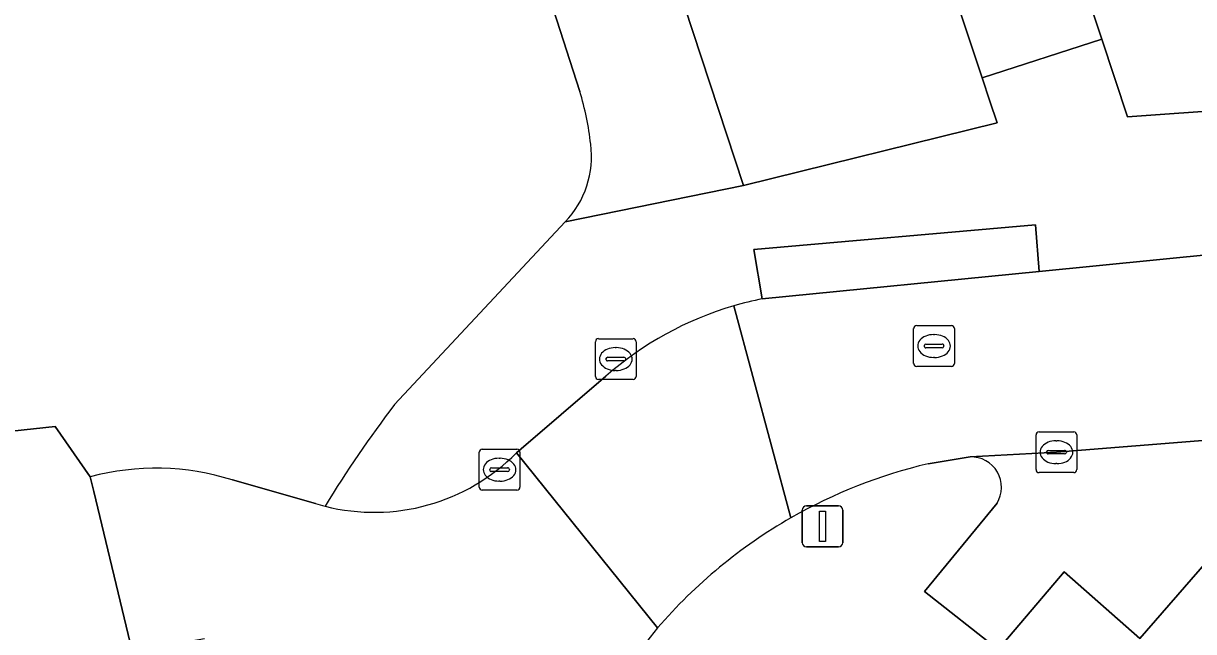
# Model space of a CAD drawing. Extents: x 159262 to 160143, y 383399 to 384319.
# Drawn here: x 159630.85 to 159659.54, y 383778.34 to 383793.24 of the extents above; entities that cross this region are included whole.
import ezdxf

# ---------------------------------------------------------------- set-up
doc = ezdxf.new("R2010")
doc.units = 0
for name, color, linetype in [('IMGEO_Erf', 7, 'Continuous'), ('IMGEO_Kolk', 7, 'Continuous'), ('IMGEO_Lichtmast', 7, 'Continuous'), ('IMGEO_Parkeervlak_open', 7, 'Continuous'), ('IMGEO_Rijbaan_lokaal_open', 7, 'Continuous'), ('IMGEO_Rioolput', 7, 'Continuous'), ('IMGEO_Voetpad_open', 7, 'Continuous')]:
    doc.layers.add(name, color=color, linetype=linetype)

msp = doc.modelspace()

# ---------------------------------------------------------------- linework, layer by layer
at = {"layer": 'IMGEO_Erf'}
msp.add_lwpolyline([(159652.536, 383825.071), (159650.805, 383830.287), (159649.075, 383835.503), (159647.296, 383840.865), (159641.977, 383839.1), (159657.295, 383792.854), (159657.925, 383790.956), (159665.725, 383791.51), (159664.817, 383794.247), (159662.966, 383793.633), (159661.187, 383798.995), (159659.457, 383804.21), (159657.727, 383809.425), (159655.996, 383814.641), (159654.266, 383819.856)], close=True, dxfattribs=at)
msp.add_lwpolyline([(159629.001, 383775.267), (159633.827, 383776.573), (159633.517, 383777.856), (159632.571, 383781.773), (159632.485, 383782.13), (159631.623, 383783.36), (159624.332, 383782.581)], dxfattribs=at)
at = {"layer": 'IMGEO_Kolk'}
for p, q in [((159644.873, 383784.59), (159644.873, 383785.442)), ((159644.948, 383785.516), (159645.8, 383785.516)), ((159645.874, 383785.442), (159645.874, 383784.59)), ((159645.175, 383785.059), (159645.573, 383785.059)), ((159645.361, 383785.296), (159645.386, 383785.296)), ((159645.132, 383785.01), (159645.132, 383785.022)), ((159645.57, 383784.973), (159645.172, 383784.973)), ((159645.616, 383785.022), (159645.616, 383785.01)), ((159645.8, 383784.516), (159644.948, 383784.516)), ((159645.384, 383784.736), (159645.359, 383784.736)), ((159655.679, 383782.307), (159655.679, 383783.159)), ((159655.754, 383783.233), (159656.606, 383783.233)), ((159656.68, 383783.159), (159656.68, 383782.307)), ((159642.022, 383781.879), (159642.022, 383782.731)), ((159642.097, 383782.805), (159642.949, 383782.805)), ((159643.023, 383782.731), (159643.023, 383781.879)), ((159655.938, 383782.727), (159655.938, 383782.739)), ((159655.981, 383782.776), (159656.379, 383782.776)), ((159656.167, 383783.013), (159656.192, 383783.013)), ((159656.422, 383782.739), (159656.422, 383782.727)), ((159642.51, 383782.585), (159642.535, 383782.585)), ((159656.376, 383782.69), (159655.978, 383782.69)), ((159656.19, 383782.453), (159656.165, 383782.453)), ((159642.281, 383782.299), (159642.281, 383782.311)), ((159642.719, 383782.262), (159642.321, 383782.262)), ((159642.324, 383782.348), (159642.722, 383782.348)), ((159642.765, 383782.311), (159642.765, 383782.299)), ((159656.606, 383782.233), (159655.754, 383782.233)), ((159642.533, 383782.025), (159642.508, 383782.025)), ((159642.949, 383781.805), (159642.097, 383781.805))]:
    msp.add_line(p, q, dxfattribs=at)
for points in [[(159644.873, 383784.59), (159644.873, 383785.442)], [(159644.948, 383785.516), (159645.8, 383785.516)], [(159645.874, 383785.442), (159645.874, 383784.59)], [(159645.8, 383784.516), (159644.948, 383784.516)], [(159655.679, 383782.307), (159655.679, 383783.159)], [(159655.754, 383783.233), (159656.606, 383783.233)], [(159656.68, 383783.159), (159656.68, 383782.307)], [(159642.022, 383781.879), (159642.022, 383782.731)], [(159642.097, 383782.805), (159642.949, 383782.805)], [(159643.023, 383782.731), (159643.023, 383781.879)], [(159656.606, 383782.233), (159655.754, 383782.233)], [(159642.949, 383781.805), (159642.097, 383781.805)]]:
    msp.add_lwpolyline(points, dxfattribs=at)
for centre, radius, start, end in [((159644.95, 383785.44), 0.0765, 91.552, 178.448), ((159644.95, 383785.44), 0.0765, 91.552, 178.448), ((159645.798, 383785.44), 0.0765, 1.552, 88.448), ((159645.798, 383785.44), 0.0765, 1.552, 88.448), ((159645.172, 383785.019), 0.0403, 85.8775, 175.7526), ((159645.577, 383785.021), 0.0386, 1.7309, 96.639), ((159645.169, 383785.009), 0.0366, 178.938, 274.7102), ((159645.573, 383785.016), 0.043, 264.8664, 352.4533), ((159644.95, 383784.592), 0.0765, 181.552, 268.448), ((159644.95, 383784.592), 0.0765, 181.552, 268.448), ((159645.798, 383784.592), 0.0765, 271.552, 358.448), ((159645.798, 383784.592), 0.0765, 271.552, 358.448), ((159655.756, 383783.157), 0.0765, 91.552, 178.448), ((159655.756, 383783.157), 0.0765, 91.552, 178.448), ((159656.604, 383783.157), 0.0765, 1.552, 88.448), ((159656.604, 383783.157), 0.0765, 1.552, 88.448), ((159642.099, 383782.729), 0.0765, 91.552, 178.448), ((159642.099, 383782.729), 0.0765, 91.552, 178.448), ((159642.947, 383782.729), 0.0765, 1.552, 88.448), ((159642.947, 383782.729), 0.0765, 1.552, 88.448), ((159655.978, 383782.736), 0.0403, 85.8775, 175.7526), ((159656.383, 383782.738), 0.0386, 1.7309, 96.639), ((159655.975, 383782.726), 0.0366, 178.938, 274.7102), ((159656.379, 383782.733), 0.043, 264.8664, 352.4533), ((159642.321, 383782.308), 0.0403, 85.8775, 175.7526), ((159642.318, 383782.298), 0.0366, 178.938, 274.7102), ((159642.722, 383782.305), 0.043, 264.8664, 352.4533), ((159642.726, 383782.31), 0.0386, 1.7309, 96.639), ((159655.756, 383782.309), 0.0765, 181.552, 268.448), ((159655.756, 383782.309), 0.0765, 181.552, 268.448), ((159656.604, 383782.309), 0.0765, 271.552, 358.448), ((159656.604, 383782.309), 0.0765, 271.552, 358.448), ((159642.099, 383781.881), 0.0765, 181.552, 268.448), ((159642.099, 383781.881), 0.0765, 181.552, 268.448), ((159642.947, 383781.881), 0.0765, 271.552, 358.448), ((159642.947, 383781.881), 0.0765, 271.552, 358.448)]:
    msp.add_arc(centre, radius, start, end, dxfattribs=at)
for centre, major_axis, ratio, start_param, end_param in [((159645.36, 383785.016), (-0.387, 0.002), 0.722429, 4.712389, 7.853982), ((159645.385, 383785.016), (-0.39, 0.002), 0.717154, 1.570796, 4.712389), ((159656.166, 383782.733), (-0.387, 0.002), 0.722429, 4.712389, 7.853982), ((159656.191, 383782.733), (-0.39, 0.002), 0.717154, 1.570796, 4.712389), ((159642.509, 383782.305), (-0.387, 0.002), 0.722429, 4.712389, 7.853982), ((159642.534, 383782.305), (-0.39, 0.002), 0.717154, 1.570796, 4.712389)]:
    msp.add_ellipse(centre, major_axis=major_axis, ratio=ratio, start_param=start_param, end_param=end_param, dxfattribs=at)
at = {"layer": 'IMGEO_Lichtmast'}
for p, q in [((159649.947, 383780.516), (159649.947, 383781.316)), ((159649.947, 383781.316), (159649.947, 383780.516)), ((159650.047, 383781.416), (159650.837, 383781.416)), ((159650.837, 383781.416), (159650.047, 383781.416)), ((159650.937, 383781.316), (159650.937, 383780.516)), ((159650.937, 383780.516), (159650.937, 383781.316)), ((159650.837, 383780.416), (159650.047, 383780.416)), ((159650.047, 383780.416), (159650.837, 383780.416))]:
    msp.add_line(p, q, dxfattribs=at)
msp.add_lwpolyline([(159650.367, 383781.291), (159650.517, 383781.291), (159650.517, 383780.541), (159650.367, 383780.541), (159650.367, 383781.291)], dxfattribs=at)
for centre, start, end in [((159650.047, 383781.316), 90, 180), ((159650.047, 383781.316), 90, 180), ((159650.837, 383781.316), 0, 90), ((159650.837, 383781.316), 360, 90), ((159650.047, 383780.516), 180, 270), ((159650.047, 383780.516), 180, 270), ((159650.837, 383780.516), 270, 0), ((159650.837, 383780.516), 270, 0)]:
    msp.add_arc(centre, 0.1, start, end, dxfattribs=at)
at = {"layer": 'IMGEO_Parkeervlak_open'}
for points in [[(159644.492, 383791.574), (159640.455, 383804.093), (159624.608, 383798.797), (159624.332, 383782.581), (159631.623, 383783.36), (159632.485, 383782.13)], [(159639.947, 383783.899), (159644.134, 383788.379)], [(159673.688, 383784.131), (159656.177, 383782.734), (159654.061, 383782.618)], [(159654.722, 383781.481), (159652.947, 383779.318), (159654.753, 383777.895), (159656.371, 383779.805), (159658.227, 383778.164), (159659.866, 383780.052), (159661.711, 383778.433), (159663.401, 383780.297), (159665.296, 383778.693), (159666.913, 383780.605), (159668.734, 383778.911), (159672.412, 383783.446)], [(159635.97, 383782.053), (159638.007, 383781.477)]]:
    msp.add_lwpolyline(points, dxfattribs=at)
for centre, radius, start, end in [((159637.791, 383789.526), 7.007, 6.1906, 16.9916), ((159642.458, 383789.981), 2.319, 316.2947, 7.4507), ((159664.313, 383765.383), 30.603, 142.7692, 148.4173), ((159654.085, 383781.872), 0.747, 328.4733, 91.8703), ((159634.095, 383776.106), 6.235, 72.5017, 104.9669), ((159639.174, 383785.196), 3.898, 252.5745, 256.177)]:
    msp.add_arc(centre, radius, start, end, dxfattribs=at)
at = {"layer": 'IMGEO_Rijbaan_lokaal_open'}
msp.add_lwpolyline([(159643.167, 383825.519), (159639.498, 383836.319), (159638.91, 383838.083), (159638.655, 383838.85), (159632.822, 383836.926), (159648.506, 383789.267), (159654.726, 383790.806), (159654.549, 383791.338), (159654.359, 383791.908)], close=True, dxfattribs=at)
for points in [[(159689.672, 383789.781), (159665.567, 383787.996), (159660.114, 383787.592), (159655.752, 383787.161), (159648.966, 383786.49)], [(159649.669, 383781.125), (159648.265, 383786.319)], [(159648.265, 383786.319), (159649.669, 383781.125)], [(159653.033, 383782.449), (159654.061, 383782.618), (159656.177, 383782.734), (159673.688, 383784.131), (159673.811, 383784.14), (159677.572, 383784.407), (159678.024, 383784.425), (159690.562, 383785.341)], [(159645.132, 383784.595), (159642.941, 383782.719), (159646.397, 383778.427)], [(159646.397, 383778.427), (159642.941, 383782.719)], [(159632.485, 383782.13), (159632.571, 383781.773), (159633.517, 383777.856), (159635.289, 383778.169)], [(159638.007, 383781.477), (159635.97, 383782.053)]]:
    msp.add_lwpolyline(points, dxfattribs=at)
for centre, radius, start, end in [((159650.572, 383778.384), 8.264, 101.2067, 106.211), ((159650.575, 383778.413), 8.237, 106.2854, 131.36), ((159639.451, 383786.164), 4.904, 255.745, 315.3711), ((159655.891, 383770.253), 12.527, 103.1868, 119.7803), ((159634.095, 383776.106), 6.235, 72.5017, 104.9669), ((159639.174, 383785.196), 3.898, 252.5745, 256.177), ((159655.904, 383770.231), 12.552, 119.7822, 139.2339), ((159654.782, 383771.433), 10.919, 140.1683, 187.7174)]:
    msp.add_arc(centre, radius, start, end, dxfattribs=at)
at = {"layer": 'IMGEO_Rioolput'}
for p, q in [((159652.678, 383784.91), (159652.678, 383785.762)), ((159652.753, 383785.836), (159653.605, 383785.836)), ((159653.166, 383785.616), (159653.191, 383785.616)), ((159653.679, 383785.762), (159653.679, 383784.91)), ((159652.937, 383785.33), (159652.937, 383785.342)), ((159652.98, 383785.379), (159653.378, 383785.379)), ((159653.421, 383785.342), (159653.421, 383785.33)), ((159653.375, 383785.293), (159652.977, 383785.293)), ((159653.189, 383785.056), (159653.164, 383785.056)), ((159653.605, 383784.836), (159652.753, 383784.836))]:
    msp.add_line(p, q, dxfattribs=at)
for points in [[(159652.678, 383784.91), (159652.678, 383785.762)], [(159652.753, 383785.836), (159653.605, 383785.836)], [(159653.679, 383785.762), (159653.679, 383784.91)], [(159653.605, 383784.836), (159652.753, 383784.836)]]:
    msp.add_lwpolyline(points, dxfattribs=at)
for centre, radius, start, end in [((159652.755, 383785.76), 0.0765, 91.552, 178.448), ((159652.755, 383785.76), 0.0765, 91.552, 178.448), ((159653.603, 383785.76), 0.0765, 1.552, 88.448), ((159653.603, 383785.76), 0.0765, 1.552, 88.448), ((159652.977, 383785.339), 0.0403, 85.8775, 175.7526), ((159652.974, 383785.329), 0.0366, 178.938, 274.7102), ((159653.378, 383785.336), 0.043, 264.8664, 352.4533), ((159653.382, 383785.341), 0.0386, 1.7309, 96.639), ((159652.755, 383784.912), 0.0765, 181.552, 268.448), ((159652.755, 383784.912), 0.0765, 181.552, 268.448), ((159653.603, 383784.912), 0.0765, 271.552, 358.448), ((159653.603, 383784.912), 0.0765, 271.552, 358.448)]:
    msp.add_arc(centre, radius, start, end, dxfattribs=at)
for centre, major_axis, ratio, start_param, end_param in [((159653.165, 383785.336), (-0.387, 0.002), 0.722429, 4.712389, 7.853982), ((159653.19, 383785.336), (-0.39, 0.002), 0.717154, 1.570796, 4.712389)]:
    msp.add_ellipse(centre, major_axis=major_axis, ratio=ratio, start_param=start_param, end_param=end_param, dxfattribs=at)
at = {"layer": 'IMGEO_Voetpad_open'}
for points in [[(159644.134, 383788.379), (159648.506, 383789.267), (159632.822, 383836.926), (159630.678, 383843.442), (159618.165, 383881.421)], [(159615.257, 383880.042), (159615.309, 383879.882), (159617.211, 383873.996), (159621.855, 383860.004), (159626.676, 383845.476), (159634.179, 383822.872), (159640.455, 383804.093), (159644.492, 383791.574)], [(159685.75, 383790.301), (159685.525, 383792.915), (159675.165, 383792.18), (159665.725, 383791.51), (159657.925, 383790.956), (159657.295, 383792.854), (159654.359, 383791.908), (159654.549, 383791.338), (159654.726, 383790.806), (159648.506, 383789.267), (159644.134, 383788.379), (159639.947, 383783.899)], [(159648.966, 383786.49), (159648.761, 383787.703), (159655.667, 383788.306), (159655.752, 383787.161), (159660.114, 383787.592), (159665.567, 383787.996)], [(159642.941, 383782.719), (159645.132, 383784.595)], [(159672.412, 383783.446), (159668.734, 383778.911), (159666.913, 383780.605), (159665.296, 383778.693), (159663.401, 383780.297), (159661.711, 383778.433), (159659.866, 383780.052), (159658.227, 383778.164), (159656.371, 383779.805), (159654.753, 383777.895), (159652.947, 383779.318), (159654.722, 383781.481)], [(159654.061, 383782.618), (159653.033, 383782.449)]]:
    msp.add_lwpolyline(points, dxfattribs=at)
for points in [[(159638.91, 383838.083), (159639.498, 383836.319), (159643.167, 383825.519), (159654.359, 383791.908), (159657.295, 383792.854), (159641.977, 383839.1)], [(159655.667, 383788.306), (159648.761, 383787.703), (159648.966, 383786.49), (159655.752, 383787.161)]]:
    msp.add_lwpolyline(points, close=True, dxfattribs=at)
for centre, radius, start, end in [((159637.791, 383789.526), 7.007, 6.1906, 16.9916), ((159642.458, 383789.981), 2.319, 316.2947, 7.4507), ((159650.572, 383778.384), 8.264, 101.2067, 106.211), ((159650.575, 383778.413), 8.237, 106.2854, 131.36), ((159664.313, 383765.383), 30.603, 142.7692, 148.4173), ((159639.451, 383786.164), 4.904, 255.745, 315.3711), ((159655.891, 383770.253), 12.527, 103.1868, 119.7803), ((159654.085, 383781.872), 0.747, 328.4733, 91.8703), ((159655.904, 383770.231), 12.552, 119.7822, 139.2339), ((159654.782, 383771.433), 10.919, 140.1683, 187.7174)]:
    msp.add_arc(centre, radius, start, end, dxfattribs=at)

doc.saveas('drawing.dxf')
